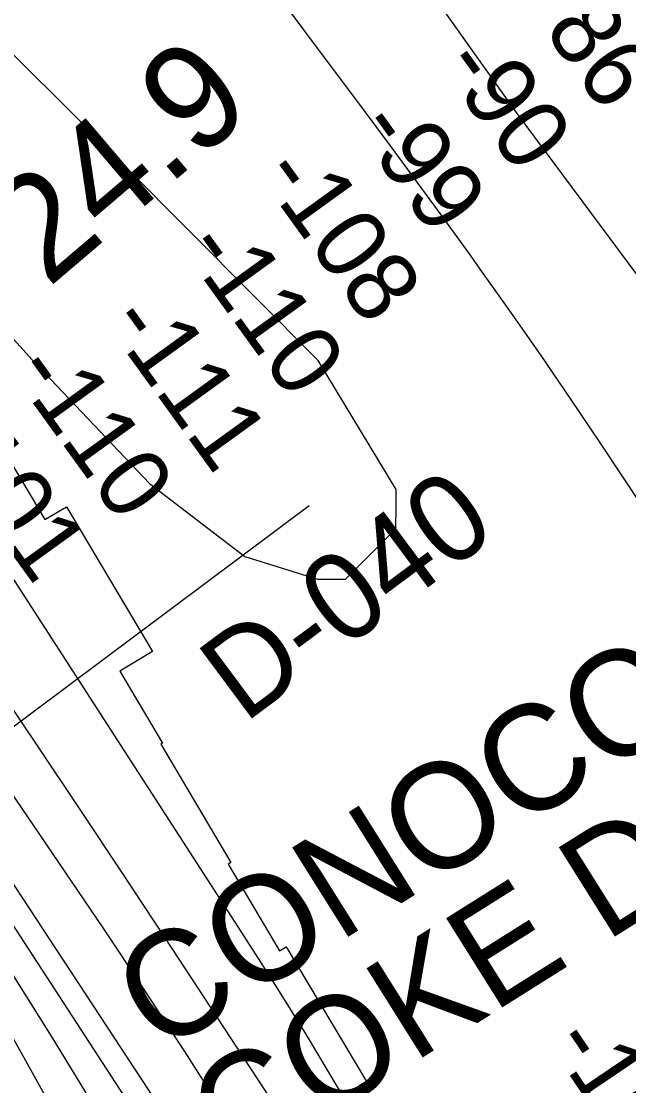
# Model space of a CAD drawing. Extents: x 3694830 to 3732949, y 415201 to 440970.
# Drawn here: x 3713777 to 3714353, y 433480 to 434490 of the extents above; entities that cross this region are included whole.
import ezdxf

# ---------------------------------------------------------------- set-up
doc = ezdxf.new("R2010")
doc.units = 0
for name, color, linetype in [('V-CHAN-NAID', 7, 'Continuous'), ('V-RIVR-EDGE', 7, 'Continuous'), ('V-RIVR-RANG', 7, 'Continuous'), ('V-RIVR-RANG-IDEN', 7, 'Continuous'), ('V-RRAP-RVMT', 7, 'Continuous'), ('V-SURV-IDEN', 7, 'Continuous'), ('V-TOPO-DPTH', 7, 'Continuous'), ('V-TOPO-MAJR', 7, 'Continuous'), ('V-TOPO-MINR', 7, 'Continuous')]:
    doc.layers.add(name, color=color, linetype=linetype)

msp = doc.modelspace()

# ---------------------------------------------------------------- linework, layer by layer
at = {"layer": 'V-RIVR-EDGE'}
msp.add_spline([(3713043.4, 434433.5), (3713056.1, 434414.6), (3713056, 434406.9), (3713052.8, 434399.6), (3713047.1, 434392.8), (3713042.6, 434386.3), (3713043, 434370.1), (3713038.1, 434351.9), (3713036.1, 434343.4), (3713036.1, 434336.2), (3713040.9, 434332.1), (3713051.8, 434323.6), (3713062.7, 434316.7), (3713076.8, 434311.4), (3713086.9, 434311), (3713095.9, 434315.4), (3713106, 434317), (3713116.1, 434314.9), (3713133, 434306.4), (3713147.6, 434292.6), (3713164.1, 434271.6), (3713182.2, 434242.4), (3713202.7, 434208.8), (3713246.3, 434142), (3713270.8, 434100.2), (3713298.6, 434054.5), (3713309.1, 434030.2), (3713330.8, 433996.6), (3713345.7, 433970.3), (3713361.4, 433948), (3713375.5, 433928.5), (3713396.9, 433893.7), (3713411.8, 433870.6), (3713448, 433798.6), (3713459.3, 433773), (3713466.9, 433742.7), (3713472.4, 433712.4), (3713472.4, 433677.2), (3713468.6, 433633.5), (3713467.3, 433610.1), (3713470.5, 433584.6), (3713479.3, 433556.3), (3713491.8, 433535.6), (3713493.8, 433532.8), (3713502.7, 433532.3), (3713517.3, 433531.5), (3713528.2, 433525), (3713535.4, 433512), (3713539.4, 433497.9), (3713551.1, 433470.8), (3713571.6, 433428.2), (3713584.9, 433405.6), (3713600.6, 433378.8), (3713617.9, 433355.3), (3713630.8, 433341.2), (3713638.1, 433329.4), (3713667.9, 433288.1), (3713682.8, 433262.2), (3713698.9, 433235.9), (3713713.8, 433214), (3713743.7, 433173.5), (3713771.1, 433139), (3713793.6, 433108.7), (3713811, 433088), (3713825.9, 433064.9), (3713836.3, 433046.7), (3713854.9, 433019.5), (3713877.8, 432982.3), (3713890.7, 432968.1), (3713918.6, 432930.8), (3713947.6, 432900.4), (3713972.6, 432880.1), (3713994.4, 432862.7), (3714015.8, 432843.6), (3714024.7, 432838.8), (3714027.5, 432840.4), (3714031.5, 432836.7), (3714054.9, 432811.2), (3714069, 432794.6), (3714081.1, 432778.8), (3714084.8, 432767.9), (3714089.9, 432744), (3714090.7, 432729.4), (3714087.8, 432706.8), (3714085.8, 432697.9), (3714089, 432689.8), (3714097.1, 432677.2), (3714103.1, 432673.2), (3714116, 432662.2), (3714131, 432647.2), (3714139.4, 432637.1), (3714147.9, 432628.6), (3714162.4, 432618), (3714191.9, 432596.1), (3714208.8, 432584), (3714219.3, 432572.2), (3714227.4, 432556.8), (3714239, 432529.7), (3714247.9, 432505.4), (3714257.9, 432473), (3714259.5, 432454.4), (3714259.5, 432450.8), (3714261.9, 432441.5), (3714263.1, 432437.9), (3714269.1, 432435), (3714278.8, 432431.7), (3714288.1, 432423.2), (3714293.7, 432412.3), (3714294.5, 432400.6), (3714296.1, 432393.3), (3714303.4, 432380.3), (3714315.4, 432357.7), (3714336, 432318.8), (3714351.6, 432280.7), (3714367.3, 432251.2), (3714384.6, 432218.4), (3714402.8, 432189.6), (3714414.5, 432173), (3714421.7, 432161.7), (3714427.3, 432147.5), (3714436.2, 432122), (3714449, 432097.7), (3714461.5, 432075), (3714474.8, 432054.4), (3714484.1, 432043.5), (3714493.8, 432025.2), (3714503, 432004.2), (3714527.1, 431956.4), (3714539.2, 431931.7), (3714554.9, 431907), (3714564.2, 431888.8), (3714574.2, 431871.8), (3714580.3, 431861.2), (3714592, 431845), (3714599.2, 431833.7), (3714622.6, 431797.7), (3714644.3, 431762.8), (3714687.8, 431695.6), (3714698.7, 431677.8), (3714708.8, 431660.4), (3714715.6, 431642.6), (3714730.5, 431612.2), (3714746.2, 431585.1), (3714751.4, 431570.1), (3714753, 431546.2), (3714750.1, 431514.3), (3714744.7, 431483.2), (3714743.9, 431460.5), (3714745.5, 431446.4), (3714749.5, 431426.9), (3714757.9, 431405.9), (3714774, 431365.4), (3714788.4, 431333), (3714805.3, 431298.2), (3714821.1, 431275.9), (3714824.7, 431265), (3714825.5, 431258.1), (3714829.5, 431250.4), (3714839.2, 431239.9), (3714869, 431190.1), (3714891.5, 431156.1), (3714906, 431126.9), (3714921.7, 431094.1), (3714930.1, 431072.7), (3714947, 431017.6), (3714956.2, 430988.9), (3714967.5, 430965), (3714982.8, 430932.6), (3714994.8, 430902.3), (3715004.9, 430876.4), (3715018.9, 430830.2), (3715037.4, 430783.7), (3715052.7, 430739.6), (3715069.9, 430689.4), (3715079.1, 430658.2), (3715083.1, 430642.8), (3715090.4, 430620.2), (3715103.2, 430583), (3715113.3, 430554.2), (3715131.7, 430503.2), (3715143.4, 430471.7), (3715155, 430439.3), (3715170.3, 430412.1), (3715185.6, 430379.4), (3715223, 430298), (3715228.7, 430293.1), (3715236.3, 430293.9), (3715238.8, 430293.5), (3715239.9, 430259.1), (3715240.6, 430232.4)], degree=3, dxfattribs=at)
at = {"layer": 'V-RIVR-RANG'}
msp.add_line((3713356.1, 433512.1), (3714049.8, 434030.5), dxfattribs=at)
at = {"layer": 'V-RRAP-RVMT'}
for points in [[(3713029.4, 435149.3), (3713118.8, 435041.8), (3713111.8, 435035.9), (3713197.6, 434932.9), (3713196.3, 434931.7), (3713276.6, 434831.7), (3713259.6, 434817.9), (3713337.3, 434721.1), (3713321.7, 434708.6), (3713394.3, 434604), (3713394.9, 434604.5), (3713485.5, 434474.2), (3713484, 434473.2), (3713557.9, 434366.7), (3713570.3, 434374.1), (3713642.5, 434252.9), (3713644, 434253.7), (3713716.7, 434131.7), (3713726.9, 434137.8), (3713798.8, 434017), (3713819.4, 434029.2), (3713901.2, 433891.9), (3713870.2, 433873.4)], [(3713870.2, 433873.4), (3713910.6, 433804.9), (3713909, 433804), (3713975.3, 433691.7), (3713973, 433690.3), (3714021.6, 433608.1), (3714028, 433611.9), (3714104.2, 433483.9), (3714097.3, 433479.8), (3714146.2, 433397.7), (3714168.5, 433411), (3714243.6, 433284.6), (3714242.5, 433283.9), (3714304.9, 433178.9), (3714305.2, 433179.2), (3714346.1, 433110.5)]]:
    msp.add_lwpolyline(points, dxfattribs=at)
at = {"layer": 'V-TOPO-DPTH'}
msp.add_lwpolyline([(3713153.9, 434505), (3713167.4, 434485.3), (3713180.6, 434465.5), (3713193.6, 434445.5), (3713525.6, 433929.7), (3713535.4, 433914.4), (3713545.1, 433899), (3713554.8, 433883.6), (3713564.4, 433868.1), (3713625.8, 433768.6), (3713665.6, 433703.1), (3713704.8, 433637.3), (3713743, 433570.8), (3713780.7, 433504.1), (3713913.5, 433264.4)], dxfattribs=at)
msp.add_lwpolyline([(3713153.9, 434505), (3713167.4, 434485.3), (3713180.6, 434465.5), (3713193.6, 434445.5), (3713525.6, 433929.7), (3713535.4, 433914.4), (3713545.1, 433899), (3713554.8, 433883.6), (3713564.4, 433868.1), (3713625.8, 433768.6), (3713665.6, 433703.1), (3713704.8, 433637.3), (3713743, 433570.8), (3713780.7, 433504.1), (3713913.5, 433264.4)], dxfattribs=at)
at = {"layer": 'V-TOPO-MAJR'}
for points in [[(3714612.4, 433658.7), (3714326.3, 434089.5), (3714298.3, 434131.2), (3714270, 434172.7), (3714241.3, 434213.8), (3714212.2, 434254.7), (3714203.5, 434266.8), (3714178.4, 434301.5), (3714153.2, 434336), (3714127.8, 434370.4), (3714102.3, 434404.7), (3713766.2, 434853.5)], [(3713139, 434565.5), (3713194.2, 434482.1), (3713225.5, 434434.6), (3713256.7, 434387), (3713287.7, 434339.3), (3713318.5, 434291.4), (3713531.3, 433959.7), (3713546.8, 433935.5), (3713562.3, 433911.3), (3713577.7, 433887.1), (3713593, 433862.8), (3713768.1, 433585.6), (3713806.4, 433524.4), (3713844.2, 433463)], [(3713359.3, 434498.3), (3713419.5, 434420), (3713479.9, 434341.8), (3713540.5, 434263.8), (3713601.2, 434186), (3713689.4, 434073.4), (3713706.8, 434050.6), (3713723.8, 434027.4), (3713740.1, 434003.7), (3713756.1, 433979.8), (3713985.6, 433625.4), (3714016.5, 433577), (3714046.9, 433528.2), (3714076.5, 433479), (3714105.6, 433429.4), (3714130.1, 433387.1), (3714146.4, 433358.4), (3714162.7, 433329.7), (3714178.7, 433300.8), (3714194.6, 433271.9), (3714503.1, 432702.9)]]:
    msp.add_lwpolyline(points, dxfattribs=at)
at = {"layer": 'V-TOPO-MINR'}
msp.add_lwpolyline([(3712742.2, 435373.3), (3713224.6, 434739.2), (3713394.3, 434552.6), (3713574.8, 434403.2), (3713786.9, 434168.7), (3713898.3, 434051.4), (3713988.6, 433982), (3714057.7, 433960.6), (3714084.3, 433960.5), (3714132.2, 434008.3), (3714132.3, 434029.6), (3714132.3, 434045.5), (3714058.2, 434168), (3713814.1, 434413.3), (3713437.4, 434786.5), (3713103.1, 435101.1), (3712837.9, 435362.4), (3712790.1, 435402.4), (3712763.5, 435413.1), (3712747.6, 435413.2), (3712744.9, 435407.8)], close=True, dxfattribs=at)
for points in [[(3714706.6, 433784.7), (3714246.5, 434403.1), (3713798.4, 435033.6)], [(3713221.3, 434624.2), (3713393.1, 434381), (3713439.1, 434315.6), (3713485, 434250), (3713530.6, 434184.2), (3713576.1, 434118.3), (3713618, 434057.2), (3713642.3, 434021.7), (3713666.6, 433986.3), (3713690.9, 433950.8), (3713715.1, 433915.3), (3713749.4, 433864.8), (3713790.6, 433804), (3713831.6, 433743), (3713872.3, 433681.8), (3713912.8, 433620.4), (3714112.8, 433315.6)], [(3713162.4, 434561.2), (3713342, 434289.4), (3713382, 434228.6), (3713421.7, 434167.8), (3713461.2, 434106.8), (3713500.6, 434045.7), (3713567.2, 433941.9), (3713573.1, 433932.6), (3713579.1, 433923.4), (3713585, 433914.1), (3713591, 433904.9), (3714025.3, 433237.3), (3714366.5, 432607)], [(3713185.8, 434556.9), (3713574.1, 433967.7), (3713577.7, 433962.3), (3713581.2, 433956.9), (3713584.8, 433951.4), (3713588.3, 433946), (3713594.2, 433936.7), (3713594.7, 433935.9), (3713595.3, 433935), (3713595.8, 433934.2), (3713596.4, 433933.3), (3713611.1, 433911.1), (3713619, 433899.1), (3713626.9, 433887.1), (3713634.8, 433875.1), (3713642.7, 433863.1), (3714032, 433270.5)], [(3713249.5, 434521.1), (3713282.4, 434474.2), (3713315, 434427.2), (3713347.3, 434379.9), (3713379.4, 434332.5), (3713596.2, 434009.3), (3713612.9, 433984.5), (3713629.6, 433959.7), (3713646.4, 433934.9), (3713663.2, 433910.2), (3713853.9, 433629.7), (3713893, 433571.3), (3713931.5, 433512.6), (3713969.1, 433453.3), (3714006.1, 433393.5), (3714045.4, 433329), (3714062, 433301.1), (3714078.3, 433273), (3714093.9, 433244.6), (3714109.2, 433215.9), (3714321, 432809.3), (3714341.8, 432769.4), (3714362.6, 432729.6)], [(3713153.9, 434505), (3713167.4, 434485.3), (3713180.6, 434465.5), (3713193.6, 434445.5), (3713525.6, 433929.7), (3713535.4, 433914.4), (3713545.1, 433899), (3713554.8, 433883.6), (3713564.4, 433868.1), (3713625.8, 433768.6), (3713665.6, 433703.1), (3713704.8, 433637.3), (3713743, 433570.8), (3713780.7, 433504.1), (3713913.5, 433264.4)]]:
    msp.add_lwpolyline(points, dxfattribs=at)

# ---------------------------------------------------------------- texts
at = {"layer": 'V-CHAN-NAID'}
for s, p in [('CONOCOPHILLIPS ALLIANCE', (3713907.8, 433508.7)), ('COKE DOCK (62.5) (2)', (3713978.4, 433394.2))]:
    msp.add_text(s, height=100, rotation=32.1557, dxfattribs=at).set_placement(p)
at = {"layer": 'V-RIVR-RANG'}
for s, rotation, p in [('-86', 305.8472, (3714254.1, 434506.2)), ('-90', 305.8472, (3714173, 434447.6)), ('-99', 305.8472, (3714092.4, 434388.4)), ('-108', 305.8472, (3714001.2, 434343.9)), ('-110', 305.8472, (3713928.5, 434273.8)), ('-111', 305.8472, (3713855.9, 434203.5)), ('-110', 305.8472, (3713766.1, 434157.1)), ('-101', 305.8472, (3713684.9, 434098.7)), ('-109', 304.0489, (3714276.6, 433519.9))]:
    msp.add_text(s, height=67, rotation=rotation, dxfattribs=at).set_placement(p)
at = {"layer": 'V-RIVR-RANG-IDEN'}
msp.add_text('D-040', height=83, rotation=36.6233, dxfattribs=at).set_placement((3713988.1, 433823))
at = {"layer": 'V-SURV-IDEN'}
msp.add_text('1017+24.9', height=100, rotation=40.3953, dxfattribs=at).set_placement((3713515.9, 433992.8))

doc.saveas('drawing.dxf')
